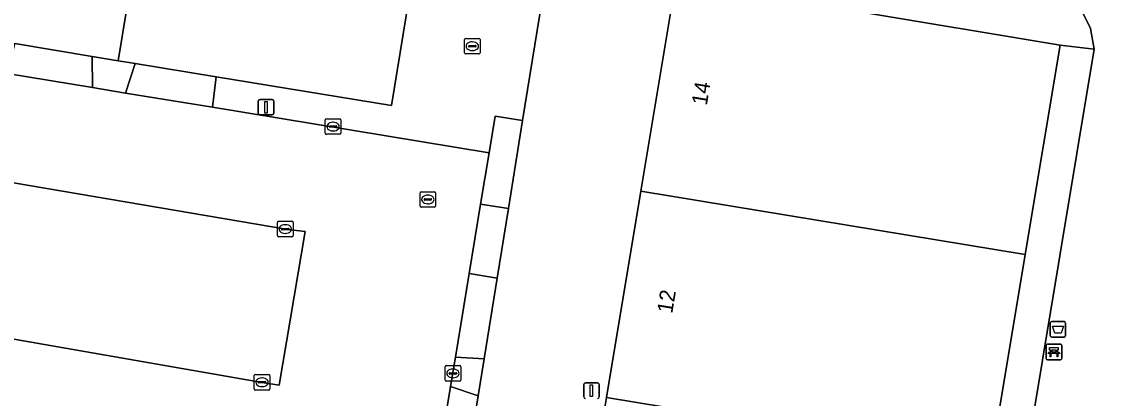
# Model space of a CAD drawing. Extents: x 163683 to 164494, y 382709 to 383872.
# Drawn here: x 164374.5 to 164443.8, y 383425.8 to 383450 of the extents above; entities that cross this region are included whole.
import ezdxf

# ---------------------------------------------------------------- set-up
doc = ezdxf.new("R2010")
doc.units = 0
for name, color, linetype in [('IMGEO_Afvalbak', 7, 'Continuous'), ('IMGEO_Bank', 7, 'Continuous'), ('IMGEO_Groenvoorziening', 7, 'Continuous'), ('IMGEO_Kolk', 7, 'Continuous'), ('IMGEO_Lichtmast', 7, 'Continuous'), ('IMGEO_Pand', 7, 'Continuous'), ('IMGEO_Pand_nummerreeks', 7, 'Continuous'), ('IMGEO_Parkeervlak_gesloten', 7, 'Continuous'), ('IMGEO_Parkeervlak_open', 7, 'Continuous'), ('IMGEO_Rijbaan_lokaal_open', 7, 'Continuous'), ('IMGEO_Rioolput', 7, 'Continuous'), ('IMGEO_Voetpad_open', 7, 'Continuous')]:
    doc.layers.add(name, color=color, linetype=linetype)

msp = doc.modelspace()

# ---------------------------------------------------------------- linework, layer by layer
at = {"layer": 'IMGEO_Afvalbak'}
for p, q in [((164440.639, 383429.804), (164440.639, 383430.604)), ((164440.639, 383430.604), (164440.639, 383429.804)), ((164440.739, 383430.704), (164441.529, 383430.704)), ((164441.529, 383430.704), (164440.739, 383430.704)), ((164441.629, 383430.604), (164441.629, 383429.804)), ((164441.629, 383429.804), (164441.629, 383430.604)), ((164441.529, 383429.704), (164440.739, 383429.704)), ((164440.739, 383429.704), (164441.529, 383429.704))]:
    msp.add_line(p, q, dxfattribs=at)
msp.add_lwpolyline([(164440.782, 383430.418), (164441.486, 383430.418), (164441.337, 383429.948), (164440.931, 383429.948), (164440.782, 383430.418)], dxfattribs=at)
for centre, start, end in [((164440.739, 383430.604), 90, 180), ((164440.739, 383430.604), 90, 180), ((164441.529, 383430.604), 0, 90), ((164441.529, 383430.604), 360, 90), ((164440.739, 383429.804), 180, 270), ((164440.739, 383429.804), 180, 270), ((164441.529, 383429.804), 270, 0), ((164441.529, 383429.804), 270, 0)]:
    msp.add_arc(centre, 0.1, start, end, dxfattribs=at)
at = {"layer": 'IMGEO_Bank'}
for p, q in [((164440.383, 383428.327), (164440.383, 383429.168)), ((164440.383, 383429.168), (164440.383, 383428.327)), ((164440.458, 383429.252), (164441.299, 383429.252)), ((164441.299, 383429.252), (164440.458, 383429.252)), ((164441.08, 383428.65), (164440.687, 383428.65)), ((164440.692, 383428.758), (164440.692, 383428.864)), ((164440.736, 383428.864), (164440.736, 383428.758)), ((164441.024, 383428.87), (164440.742, 383428.87)), ((164440.742, 383428.752), (164441.024, 383428.752)), ((164441.03, 383428.758), (164441.03, 383428.864)), ((164441.074, 383428.864), (164441.074, 383428.758)), ((164441.383, 383429.177), (164441.383, 383428.336)), ((164441.383, 383428.336), (164441.383, 383429.177)), ((164441.308, 383428.252), (164440.467, 383428.252)), ((164440.467, 383428.252), (164441.308, 383428.252))]:
    msp.add_line(p, q, dxfattribs=at)
for points in [[(164440.63, 383428.65), (164440.488, 383428.65), (164440.6, 383428.752), (164440.686, 383428.752)], [(164440.686, 383428.87), (164440.6, 383428.87), (164440.6, 383429.031), (164441.163, 383429.031), (164441.163, 383428.87), (164441.08, 383428.87)], [(164440.68, 383428.643), (164440.68, 383428.436), (164440.637, 383428.436), (164440.637, 383428.643)], [(164441.08, 383428.752), (164441.163, 383428.752), (164441.275, 383428.65), (164441.136, 383428.65)], [(164441.13, 383428.643), (164441.13, 383428.436), (164441.086, 383428.436), (164441.086, 383428.643)]]:
    msp.add_lwpolyline(points, dxfattribs=at)
for centre, radius, start, end in [((164440.461, 383429.174), 0.0779, 92.4484, 184.28452), ((164440.461, 383429.174), 0.0779, 92.4484, 184.28452), ((164440.63, 383428.643), 0.00671, 2.89567, 87.10433), ((164440.687, 383428.643), 0.00671, 92.89567, 177.10433), ((164440.685, 383428.863), 0.00671, 2.89567, 87.10433), ((164440.685, 383428.759), 0.00671, 272.89567, 357.10433), ((164440.742, 383428.863), 0.00671, 92.89567, 177.10433), ((164440.742, 383428.759), 0.00671, 182.89567, 267.10433), ((164441.024, 383428.863), 0.00671, 2.89567, 87.10433), ((164441.024, 383428.759), 0.00671, 272.89567, 357.10433), ((164441.081, 383428.863), 0.00671, 92.89567, 177.10433), ((164441.081, 383428.759), 0.00671, 182.89567, 267.10433), ((164441.079, 383428.643), 0.00671, 2.89567, 87.10433), ((164441.136, 383428.643), 0.00671, 92.89567, 177.10433), ((164441.305, 383429.174), 0.0779, 2.4484, 94.28452), ((164441.305, 383429.174), 0.0779, 2.4484, 94.28452), ((164440.461, 383428.33), 0.0779, 182.4484, 274.28452), ((164440.461, 383428.33), 0.0779, 182.4484, 274.28452), ((164441.305, 383428.33), 0.0779, 272.4484, 4.28452), ((164441.305, 383428.33), 0.0779, 272.4484, 4.28452)]:
    msp.add_arc(centre, radius, start, end, dxfattribs=at)
at = {"layer": 'IMGEO_Groenvoorziening'}
msp.add_lwpolyline([(164468.124, 383434.212), (164458.443, 383442.095), (164412.604, 383479.328), (164412.35, 383479.029), (164412.039, 383476.414), (164412.385, 383476.128), (164429.88, 383461.652), (164442.235, 383451.617), (164443.228, 383449.565), (164443.478, 383448.229), (164436.826, 383408.214), (164435.831, 383402.227), (164443.692, 383408.243), (164448.957, 383412.619), (164454.961, 383418.277), (164468.543, 383431.866)], dxfattribs=at)
for points in [[(164429.88, 383461.652), (164428.152, 383450.662), (164441.28, 383448.491), (164443.478, 383448.229), (164443.228, 383449.565), (164442.235, 383451.617)], [(164443.478, 383448.229), (164441.28, 383448.491), (164439.04, 383435.015), (164436.832, 383421.734), (164434.628, 383408.476), (164436.826, 383408.214)]]:
    msp.add_lwpolyline(points, close=True, dxfattribs=at)
at = {"layer": 'IMGEO_Kolk'}
for p, q in [((164402.991, 383447.993), (164402.991, 383448.845)), ((164403.066, 383448.919), (164403.918, 383448.919)), ((164403.992, 383448.845), (164403.992, 383447.993)), ((164403.25, 383448.413), (164403.25, 383448.425)), ((164403.688, 383448.376), (164403.29, 383448.376)), ((164403.293, 383448.462), (164403.691, 383448.462)), ((164403.502, 383448.139), (164403.477, 383448.139)), ((164403.479, 383448.699), (164403.504, 383448.699)), ((164403.734, 383448.425), (164403.734, 383448.413)), ((164403.918, 383447.919), (164403.066, 383447.919)), ((164394.042, 383442.823), (164394.042, 383443.675)), ((164394.117, 383443.749), (164394.969, 383443.749)), ((164394.301, 383443.243), (164394.301, 383443.255)), ((164394.739, 383443.206), (164394.341, 383443.206)), ((164394.344, 383443.292), (164394.742, 383443.292)), ((164394.53, 383443.529), (164394.555, 383443.529)), ((164394.785, 383443.255), (164394.785, 383443.243)), ((164395.043, 383443.675), (164395.043, 383442.823)), ((164394.969, 383442.749), (164394.117, 383442.749)), ((164394.553, 383442.969), (164394.528, 383442.969)), ((164390.967, 383436.23), (164390.967, 383437.082)), ((164391.042, 383437.156), (164391.894, 383437.156)), ((164391.968, 383437.082), (164391.968, 383436.23)), ((164391.226, 383436.65), (164391.226, 383436.662)), ((164391.664, 383436.613), (164391.266, 383436.613)), ((164391.269, 383436.699), (164391.667, 383436.699)), ((164391.478, 383436.376), (164391.453, 383436.376)), ((164391.455, 383436.936), (164391.48, 383436.936)), ((164391.71, 383436.662), (164391.71, 383436.65)), ((164391.894, 383436.156), (164391.042, 383436.156)), ((164389.552, 383427.298), (164390.404, 383427.298)), ((164401.746, 383426.941), (164401.746, 383427.793)), ((164401.821, 383427.867), (164402.673, 383427.867)), ((164402.005, 383427.361), (164402.005, 383427.373)), ((164402.443, 383427.324), (164402.045, 383427.324)), ((164402.048, 383427.41), (164402.446, 383427.41)), ((164402.234, 383427.647), (164402.259, 383427.647)), ((164402.489, 383427.373), (164402.489, 383427.361)), ((164402.747, 383427.793), (164402.747, 383426.941)), ((164389.477, 383426.372), (164389.477, 383427.224)), ((164389.736, 383426.792), (164389.736, 383426.804)), ((164390.174, 383426.755), (164389.776, 383426.755)), ((164389.779, 383426.841), (164390.177, 383426.841)), ((164389.965, 383427.078), (164389.99, 383427.078)), ((164390.22, 383426.804), (164390.22, 383426.792)), ((164390.478, 383427.224), (164390.478, 383426.372)), ((164402.673, 383426.867), (164401.821, 383426.867)), ((164402.257, 383427.087), (164402.232, 383427.087)), ((164390.404, 383426.298), (164389.552, 383426.298)), ((164389.988, 383426.518), (164389.963, 383426.518))]:
    msp.add_line(p, q, dxfattribs=at)
for points in [[(164402.991, 383447.993), (164402.991, 383448.845)], [(164403.066, 383448.919), (164403.918, 383448.919)], [(164403.992, 383448.845), (164403.992, 383447.993)], [(164403.918, 383447.919), (164403.066, 383447.919)], [(164394.042, 383442.823), (164394.042, 383443.675)], [(164394.117, 383443.749), (164394.969, 383443.749)], [(164395.043, 383443.675), (164395.043, 383442.823)], [(164394.969, 383442.749), (164394.117, 383442.749)], [(164390.967, 383436.23), (164390.967, 383437.082)], [(164391.042, 383437.156), (164391.894, 383437.156)], [(164391.968, 383437.082), (164391.968, 383436.23)], [(164391.894, 383436.156), (164391.042, 383436.156)], [(164389.552, 383427.298), (164390.404, 383427.298)], [(164401.746, 383426.941), (164401.746, 383427.793)], [(164401.821, 383427.867), (164402.673, 383427.867)], [(164402.747, 383427.793), (164402.747, 383426.941)], [(164389.477, 383426.372), (164389.477, 383427.224)], [(164390.478, 383427.224), (164390.478, 383426.372)], [(164402.673, 383426.867), (164401.821, 383426.867)], [(164390.404, 383426.298), (164389.552, 383426.298)]]:
    msp.add_lwpolyline(points, dxfattribs=at)
for centre, radius, start, end in [((164403.068, 383448.843), 0.0765, 91.55205, 178.44795), ((164403.068, 383448.843), 0.0765, 91.55205, 178.44795), ((164403.916, 383448.843), 0.0765, 1.55205, 88.44795), ((164403.916, 383448.843), 0.0765, 1.55205, 88.44795), ((164403.29, 383448.422), 0.0403, 85.87752, 175.75265), ((164403.287, 383448.412), 0.0366, 178.93798, 274.71019), ((164403.691, 383448.419), 0.043, 264.86636, 352.45326), ((164403.695, 383448.424), 0.0386, 1.73085, 96.63898), ((164403.068, 383447.995), 0.0765, 181.55205, 268.44795), ((164403.068, 383447.995), 0.0765, 181.55205, 268.44795), ((164403.916, 383447.995), 0.0765, 271.55205, 358.44795), ((164403.916, 383447.995), 0.0765, 271.55205, 358.44795), ((164394.119, 383443.673), 0.0765, 91.55205, 178.44795), ((164394.119, 383443.673), 0.0765, 91.55205, 178.44795), ((164394.341, 383443.252), 0.0403, 85.87752, 175.75265), ((164394.338, 383443.242), 0.0366, 178.93798, 274.71019), ((164394.742, 383443.249), 0.043, 264.86636, 352.45326), ((164394.746, 383443.254), 0.0386, 1.73085, 96.63898), ((164394.967, 383443.673), 0.0765, 1.55205, 88.44795), ((164394.967, 383443.673), 0.0765, 1.55205, 88.44795), ((164394.119, 383442.825), 0.0765, 181.55205, 268.44795), ((164394.119, 383442.825), 0.0765, 181.55205, 268.44795), ((164394.967, 383442.825), 0.0765, 271.55205, 358.44795), ((164394.967, 383442.825), 0.0765, 271.55205, 358.44795), ((164391.044, 383437.08), 0.0765, 91.55205, 178.44795), ((164391.044, 383437.08), 0.0765, 91.55205, 178.44795), ((164391.892, 383437.08), 0.0765, 1.55205, 88.44795), ((164391.892, 383437.08), 0.0765, 1.55205, 88.44795), ((164391.266, 383436.659), 0.0403, 85.87752, 175.75265), ((164391.263, 383436.649), 0.0366, 178.93798, 274.71019), ((164391.667, 383436.656), 0.043, 264.86636, 352.45326), ((164391.671, 383436.661), 0.0386, 1.73085, 96.63898), ((164391.044, 383436.232), 0.0765, 181.55205, 268.44795), ((164391.044, 383436.232), 0.0765, 181.55205, 268.44795), ((164391.892, 383436.232), 0.0765, 271.55205, 358.44795), ((164391.892, 383436.232), 0.0765, 271.55205, 358.44795), ((164389.554, 383427.222), 0.0765, 91.55205, 178.44795), ((164389.554, 383427.222), 0.0765, 91.55205, 178.44795), ((164390.402, 383427.222), 0.0765, 1.55205, 88.44795), ((164390.402, 383427.222), 0.0765, 1.55205, 88.44795), ((164401.823, 383427.791), 0.0765, 91.55205, 178.44795), ((164401.823, 383427.791), 0.0765, 91.55205, 178.44795), ((164402.045, 383427.37), 0.0403, 85.87752, 175.75265), ((164402.042, 383427.36), 0.0366, 178.93798, 274.71019), ((164402.446, 383427.367), 0.043, 264.86636, 352.45326), ((164402.45, 383427.372), 0.0386, 1.73085, 96.63898), ((164402.671, 383427.791), 0.0765, 1.55205, 88.44795), ((164402.671, 383427.791), 0.0765, 1.55205, 88.44795), ((164389.776, 383426.801), 0.0403, 85.87752, 175.75265), ((164389.773, 383426.791), 0.0366, 178.93798, 274.71019), ((164390.177, 383426.798), 0.043, 264.86636, 352.45326), ((164390.181, 383426.803), 0.0386, 1.73085, 96.63898), ((164401.823, 383426.943), 0.0765, 181.55205, 268.44795), ((164401.823, 383426.943), 0.0765, 181.55205, 268.44795), ((164402.671, 383426.943), 0.0765, 271.55205, 358.44795), ((164402.671, 383426.943), 0.0765, 271.55205, 358.44795), ((164389.554, 383426.374), 0.0765, 181.55205, 268.44795), ((164389.554, 383426.374), 0.0765, 181.55205, 268.44795), ((164390.402, 383426.374), 0.0765, 271.55205, 358.44795), ((164390.402, 383426.374), 0.0765, 271.55205, 358.44795)]:
    msp.add_arc(centre, radius, start, end, dxfattribs=at)
for centre, major_axis, ratio, start_param, end_param in [((164403.478, 383448.419), (-0.387, 0.002), 0.722429, 4.712389, 7.853982), ((164403.503, 383448.419), (-0.39, 0.002), 0.717154, 1.570796, 4.712389), ((164394.529, 383443.249), (-0.387, 0.002), 0.722429, 4.712389, 7.853982), ((164394.554, 383443.249), (-0.39, 0.002), 0.717154, 1.570796, 4.712389), ((164391.454, 383436.656), (-0.387, 0.002), 0.722429, 4.712389, 7.853982), ((164391.479, 383436.656), (-0.39, 0.002), 0.717154, 1.570796, 4.712389), ((164402.233, 383427.367), (-0.387, 0.002), 0.722429, 4.712389, 7.853982), ((164402.258, 383427.367), (-0.39, 0.002), 0.717154, 1.570796, 4.712389), ((164389.964, 383426.798), (-0.387, 0.002), 0.722429, 4.712389, 7.853982), ((164389.989, 383426.798), (-0.39, 0.002), 0.717154, 1.570796, 4.712389)]:
    msp.add_ellipse(centre, major_axis=major_axis, ratio=ratio, start_param=start_param, end_param=end_param, dxfattribs=at)
at = {"layer": 'IMGEO_Lichtmast'}
for p, q in [((164389.735, 383444.094), (164389.735, 383444.894)), ((164389.735, 383444.894), (164389.735, 383444.094)), ((164389.835, 383444.994), (164390.625, 383444.994)), ((164390.625, 383444.994), (164389.835, 383444.994)), ((164390.725, 383444.894), (164390.725, 383444.094)), ((164390.725, 383444.094), (164390.725, 383444.894)), ((164390.625, 383443.994), (164389.835, 383443.994)), ((164389.835, 383443.994), (164390.625, 383443.994)), ((164410.658, 383425.856), (164410.658, 383426.656)), ((164410.658, 383426.656), (164410.658, 383425.856)), ((164410.758, 383426.756), (164411.548, 383426.756)), ((164411.548, 383426.756), (164410.758, 383426.756)), ((164411.648, 383426.656), (164411.648, 383425.856)), ((164411.648, 383425.856), (164411.648, 383426.656))]:
    msp.add_line(p, q, dxfattribs=at)
for points in [[(164390.155, 383444.869), (164390.305, 383444.869), (164390.305, 383444.119), (164390.155, 383444.119), (164390.155, 383444.869)], [(164411.078, 383426.631), (164411.228, 383426.631), (164411.228, 383425.881), (164411.078, 383425.881), (164411.078, 383426.631)]]:
    msp.add_lwpolyline(points, dxfattribs=at)
for centre, start, end in [((164389.835, 383444.894), 90, 180), ((164389.835, 383444.894), 90, 180), ((164390.625, 383444.894), 0, 90), ((164390.625, 383444.894), 360, 90), ((164389.835, 383444.094), 180, 270), ((164389.835, 383444.094), 180, 270), ((164390.625, 383444.094), 270, 0), ((164390.625, 383444.094), 270, 0), ((164410.758, 383426.656), 90, 180), ((164410.758, 383426.656), 90, 180), ((164411.548, 383426.656), 0, 90), ((164411.548, 383426.656), 360, 90), ((164410.758, 383425.856), 180, 270), ((164410.758, 383425.856), 180, 270), ((164411.548, 383425.856), 270, 0), ((164411.548, 383425.856), 270, 0)]:
    msp.add_arc(centre, 0.1, start, end, dxfattribs=at)
at = {"layer": 'IMGEO_Pand'}
for points in [[(164383.007, 383461.303), (164384.631, 383471.174), (164386.09, 383480.041), (164387.706, 383489.859), (164387.354, 383489.917), (164351.999, 383495.737), (164345.024, 383453.367), (164356.144, 383451.536), (164361.285, 383450.69), (164374.084, 383448.583), (164379.06, 383447.764), (164380.734, 383447.488)], [(164383.007, 383461.303), (164380.734, 383447.488), (164381.818, 383447.31), (164387.031, 383446.452), (164398.288, 383444.599), (164399.955, 383454.725), (164400.562, 383458.415)], [(164414.331, 383439.096), (164439.04, 383435.015), (164441.28, 383448.491), (164428.152, 383450.662), (164416.558, 383452.495), (164416.474, 383451.989)], [(164412.123, 383425.814), (164436.832, 383421.734), (164439.04, 383435.015), (164414.331, 383439.096)], [(164412.123, 383425.814), (164409.92, 383412.562), (164420.809, 383410.761), (164434.628, 383408.476), (164436.832, 383421.734)]]:
    msp.add_lwpolyline(points, close=True, dxfattribs=at)
at = {"layer": 'IMGEO_Parkeervlak_gesloten'}
msp.add_lwpolyline([(164420.809, 383410.761), (164409.92, 383412.562), (164412.123, 383425.814), (164414.331, 383439.096), (164416.474, 383451.989), (164408.298, 383453.387), (164406.727, 383443.638), (164405.814, 383437.97), (164405.093, 383433.498), (164404.258, 383428.309), (164403.874, 383425.926), (164401.938, 383413.91), (164399.775, 383400.479), (164403.717, 383399.885), (164418.461, 383397.661)], close=True, dxfattribs=at)
at = {"layer": 'IMGEO_Parkeervlak_open'}
msp.add_lwpolyline([(164391.071, 383426.621), (164392.754, 383436.492), (164391.629, 383436.63), (164352.191, 383443.334), (164350.553, 383433.664), (164389.973, 383426.79)], close=True, dxfattribs=at)
at = {"layer": 'IMGEO_Rijbaan_lokaal_open'}
for points in [[(164399.955, 383454.725), (164398.288, 383444.599), (164387.031, 383446.452), (164386.794, 383444.487), (164404.57, 383441.561), (164404.957, 383443.927), (164406.727, 383443.638), (164408.298, 383453.387)], [(164391.071, 383426.621), (164389.973, 383426.79), (164350.553, 383433.664), (164352.191, 383443.334), (164391.629, 383436.63), (164392.754, 383436.492)]]:
    msp.add_lwpolyline(points, close=True, dxfattribs=at)
msp.add_lwpolyline([(164397.841, 383400.802), (164402.086, 383426.517), (164402.404, 383428.414), (164403.289, 383433.794), (164404.026, 383438.264), (164404.57, 383441.561), (164386.794, 383444.487), (164381.206, 383445.407), (164379.074, 383445.758), (164373.589, 383446.661), (164361.334, 383448.678), (164355.558, 383449.629), (164346.592, 383451.105), (164342.491, 383427.374), (164344.507, 383427.045), (164350.301, 383426.102), (164362.221, 383424.161), (164367.769, 383423.255), (164375.877, 383421.939), (164380.928, 383421.12), (164387.008, 383420.133)], dxfattribs=at)
at = {"layer": 'IMGEO_Rioolput'}
for p, q in [((164400.21, 383439.058), (164401.062, 383439.058)), ((164400.135, 383438.132), (164400.135, 383438.984)), ((164400.394, 383438.552), (164400.394, 383438.564)), ((164400.832, 383438.515), (164400.434, 383438.515)), ((164400.437, 383438.601), (164400.835, 383438.601)), ((164400.623, 383438.838), (164400.648, 383438.838)), ((164400.878, 383438.564), (164400.878, 383438.552)), ((164401.136, 383438.984), (164401.136, 383438.132)), ((164401.062, 383438.058), (164400.21, 383438.058)), ((164400.646, 383438.278), (164400.621, 383438.278))]:
    msp.add_line(p, q, dxfattribs=at)
for points in [[(164400.21, 383439.058), (164401.062, 383439.058)], [(164400.135, 383438.132), (164400.135, 383438.984)], [(164401.136, 383438.984), (164401.136, 383438.132)], [(164401.062, 383438.058), (164400.21, 383438.058)]]:
    msp.add_lwpolyline(points, dxfattribs=at)
for centre, radius, start, end in [((164400.212, 383438.982), 0.0765, 91.55205, 178.44795), ((164400.212, 383438.982), 0.0765, 91.55205, 178.44795), ((164401.06, 383438.982), 0.0765, 1.55205, 88.44795), ((164401.06, 383438.982), 0.0765, 1.55205, 88.44795), ((164400.434, 383438.561), 0.0403, 85.87752, 175.75265), ((164400.431, 383438.551), 0.0366, 178.93798, 274.71019), ((164400.835, 383438.558), 0.043, 264.86636, 352.45326), ((164400.839, 383438.563), 0.0386, 1.73085, 96.63898), ((164400.212, 383438.134), 0.0765, 181.55205, 268.44795), ((164400.212, 383438.134), 0.0765, 181.55205, 268.44795), ((164401.06, 383438.134), 0.0765, 271.55205, 358.44795), ((164401.06, 383438.134), 0.0765, 271.55205, 358.44795)]:
    msp.add_arc(centre, radius, start, end, dxfattribs=at)
for centre, major_axis, ratio, start_param, end_param in [((164400.622, 383438.558), (-0.387, 0.002), 0.722429, 4.712389, 7.853982), ((164400.647, 383438.558), (-0.39, 0.002), 0.717154, 1.570796, 4.712389)]:
    msp.add_ellipse(centre, major_axis=major_axis, ratio=ratio, start_param=start_param, end_param=end_param, dxfattribs=at)
at = {"layer": 'IMGEO_Voetpad_open'}
for points in [[(164379.06, 383447.764), (164374.084, 383448.583), (164373.589, 383446.661), (164379.074, 383445.758)], [(164381.818, 383447.31), (164380.734, 383447.488), (164379.06, 383447.764), (164379.074, 383445.758), (164381.206, 383445.407)], [(164387.031, 383446.452), (164381.818, 383447.31), (164381.206, 383445.407), (164386.794, 383444.487)], [(164404.026, 383438.264), (164405.814, 383437.97), (164406.727, 383443.638), (164404.957, 383443.927), (164404.57, 383441.561)], [(164404.026, 383438.264), (164403.289, 383433.794), (164405.093, 383433.498), (164405.814, 383437.97)], [(164404.258, 383428.309), (164405.093, 383433.498), (164403.289, 383433.794), (164402.404, 383428.414)], [(164404.258, 383428.309), (164402.404, 383428.414), (164402.086, 383426.517), (164403.874, 383425.926)], [(164397.841, 383400.802), (164399.775, 383400.479), (164401.938, 383413.91), (164403.874, 383425.926), (164402.086, 383426.517)]]:
    msp.add_lwpolyline(points, close=True, dxfattribs=at)

# ---------------------------------------------------------------- texts
at = {"layer": 'IMGEO_Pand_nummerreeks'}
for s, p in [('14', (164418.566, 383444.573)), ('12', (164416.342, 383431.188))]:
    msp.add_text(s, height=1, rotation=80.5636, dxfattribs=at).set_placement(p)

doc.saveas('drawing.dxf')
